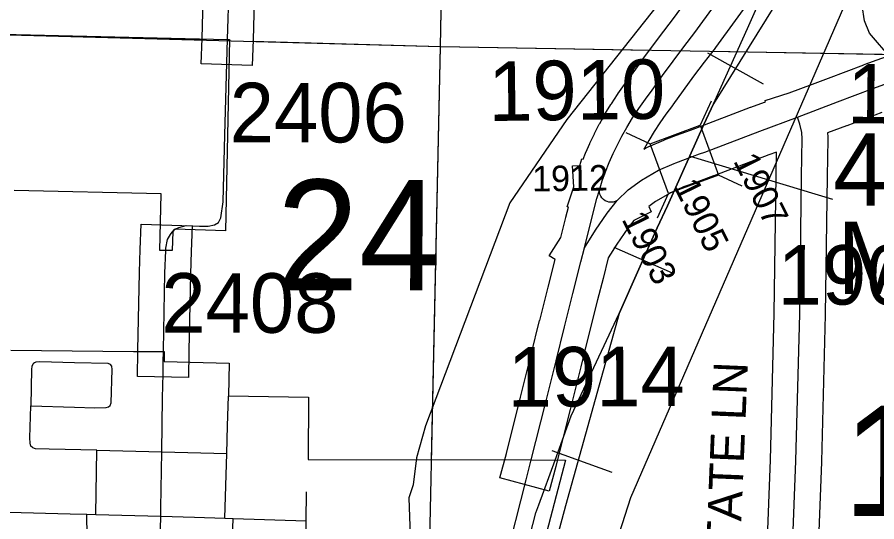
# Model space of a CAD drawing. Extents: x -132.8 to -73.3, y -60 to -26.
# Drawn here: x -110.093 to -109.082, y -36.274 to -35.68 of the extents above; entities that cross this region are included whole.
import ezdxf

# ---------------------------------------------------------------- set-up
doc = ezdxf.new("R2010")
doc.units = 0
for name, color, linetype in [('tdCoCityStreetMajor', 7, 'Continuous'), ('tdCoCityStreetMinor', 7, 'Continuous'), ('tdCoCorpBndry', 7, 'Continuous'), ('tdCoHydroRiver', 7, 'Continuous'), ('tdCoRRCL', 7, 'Continuous'), ('tdCoSecRdNmbr', 7, 'Continuous'), ('tdCoSecRdTxt', 7, 'Continuous'), ('tdCoSecRteBand', 7, 'Continuous'), ('tdCoSecRteCL', 7, 'Continuous'), ('tdCoSectLine', 7, 'Continuous'), ('tdCoSectLinePart', 7, 'Continuous'), ('tdCoSectNmbr', 7, 'Continuous'), ('tdCoStrucSec', 7, 'Continuous'), ('tdCoStrucSecCoName', 7, 'Continuous'), ('tdCoStrucSecFHWANum', 7, 'Continuous'), ('tdCoSurfAsphalt', 7, 'Continuous'), ('tdCoSurfConc', 7, 'Continuous'), ('tdCoSurfGravel', 7, 'Continuous'), ('tdCoTwpBndry', 7, 'Continuous'), ('tdCoTwpBndryShd', 7, 'Continuous')]:
    doc.layers.add(name, color=color, linetype=linetype)

msp = doc.modelspace()

# ---------------------------------------------------------------- linework, layer by layer
at = {"layer": 'tdCoCityStreetMajor'}
for points in [[(-109.9186, -35.9548), (-109.9185, -35.952), (-109.9163, -35.9419), (-109.9131, -35.936), (-109.911, -35.9334), (-109.9105, -35.9328), (-109.9087, -35.9306), (-109.9074, -35.9299), (-109.9033, -35.9278), (-109.8946, -35.9256), (-109.8788, -35.9261), (-109.8687, -35.9261), (-109.8611, -35.9246), (-109.8566, -35.9219), (-109.8537, -35.9163), (-109.8512, -35.8975), (-109.8492, -35.8188), (-109.8459, -35.7063)], [(-109.9283, -36.4232), (-109.9264, -36.3443), (-109.9245, -36.2675), (-109.9242, -36.2576), (-109.9232, -36.1917), (-109.9222, -36.1281), (-109.9217, -36.1), (-109.9215, -36.0854)], [(-109.5193, -36.3219), (-109.4946, -36.2245), (-109.4888, -36.2012)]]:
    msp.add_lwpolyline(points, dxfattribs=at)
at = {"layer": 'tdCoCityStreetMinor'}
for p, q in [((-109.9215, -36.0854), (-109.9213, -36.0737)), ((-110.0007, -36.2654), (-109.9996, -36.1898)), ((-109.8492, -36.2696), (-109.8469, -36.1936)), ((-109.7533, -36.2726), (-109.7531, -36.2385)), ((-110.0112, -36.2651), (-110.0007, -36.2654)), ((-109.8492, -36.2696), (-109.8394, -36.2699)), ((-109.8394, -36.2699), (-109.7533, -36.2726))]:
    msp.add_line(p, q, dxfattribs=at)
for points in [[(-110.0771, -36.1375), (-110.0258, -36.1391), (-110.002, -36.1398), (-109.9885, -36.1395), (-109.9858, -36.1388), (-109.9838, -36.1371), (-109.9828, -36.1339), (-109.9817, -36.0947), (-109.9819, -36.091), (-109.9833, -36.0889), (-109.9861, -36.0877), (-110.0258, -36.0868), (-110.0666, -36.0858), (-110.0713, -36.0861), (-110.0729, -36.0868), (-110.0739, -36.0876), (-110.0742, -36.0878), (-110.075, -36.0886), (-110.0759, -36.0911), (-110.0763, -36.0944), (-110.0771, -36.1375)], [(-109.8469, -36.1936), (-109.8459, -36.161), (-109.8449, -36.1263)], [(-109.9996, -36.1898), (-110.0557, -36.1884), (-110.0716, -36.1881), (-110.0747, -36.1871), (-110.0753, -36.1865), (-110.0771, -36.1849), (-110.0779, -36.1813), (-110.0782, -36.1753), (-110.0771, -36.1375)], [(-109.9996, -36.1898), (-109.9232, -36.1917), (-109.8469, -36.1936)], [(-110.1032, -36.2626), (-110.0308, -36.2646), (-110.0112, -36.2651)], [(-110.0124, -36.3426), (-110.011, -36.2911), (-110.0112, -36.2651)], [(-110.0007, -36.2654), (-109.9245, -36.2675), (-109.8846, -36.2686), (-109.8492, -36.2696)], [(-109.8409, -36.346), (-109.8399, -36.2927), (-109.8394, -36.2699)], [(-109.7547, -36.3478), (-109.7534, -36.2925), (-109.7533, -36.2726)]]:
    msp.add_lwpolyline(points, dxfattribs=at)
at = {"layer": 'tdCoCorpBndry'}
for points in [[(-110.343, -35.6949), (-109.8459, -35.7065), (-109.8434, -35.7066), (-109.8483, -35.9316), (-109.9074, -35.9299), (-109.9087, -35.9306), (-109.9102, -35.9325), (-109.9108, -35.9548), (-109.9253, -35.9548), (-109.924, -35.8881), (-110.0968, -35.8841)], [(-110.1005, -36.072), (-109.9563, -36.0738), (-109.9213, -36.0737), (-109.9202, -36.0737), (-109.9204, -36.0854), (-109.844, -36.0872), (-109.8449, -36.1258), (-109.7506, -36.1273), (-109.7509, -36.2005), (-109.4888, -36.2012), (-109.4484, -36.2013), (-109.5599, -36.6272)]]:
    msp.add_lwpolyline(points, dxfattribs=at)
at = {"layer": 'tdCoHydroRiver'}
for points in [[(-109.2744, -35.5874), (-109.2808, -35.5904), (-109.4468, -35.8009), (-109.5138, -35.8986), (-109.6132, -36.1612), (-109.6236, -36.1988), (-109.6275, -36.2303), (-109.6326, -36.2459), (-109.6308, -36.3012)], [(-109.0648, -35.7296), (-109.0909, -35.699), (-109.0968, -35.6847), (-109.1023, -35.6483), (-109.1206, -35.6226), (-109.1534, -35.6076)]]:
    msp.add_lwpolyline(points, dxfattribs=at)
at = {"layer": 'tdCoRRCL'}
for p, q in [((-109.2816, -35.7224), (-109.2161, -35.7588)), ((-109.3917, -35.9507), (-109.3231, -35.9812)), ((-109.4645, -36.1899), (-109.394, -36.2155))]:
    msp.add_line(p, q, dxfattribs=at)
for points in [[(-110.4313, -37.4189), (-110.0109, -36.9131), (-109.9834, -36.887), (-109.9547, -36.8752), (-109.905, -36.8449), (-109.6044, -36.6934), (-109.5402, -36.6509), (-109.4934, -36.6111), (-109.4588, -36.5552), (-109.4299, -36.4756), (-109.4148, -36.3797), (-109.3718, -36.2452), (-109.1084, -35.6384), (-108.8285, -35.0085), (-108.7511, -34.8228), (-108.7224, -34.6879), (-108.6797, -34.1353), (-108.6719, -33.9573), (-108.6685, -33.8264), (-108.6429, -33.6299), (-108.6126, -33.4951), (-108.5831, -33.3168)], [(-109.0378, -35.257), (-109.1031, -35.4853), (-109.1178, -35.5255), (-109.1396, -35.5651), (-109.2743, -35.7824), (-109.2859, -35.8066), (-109.3284, -35.9021), (-109.3406, -35.9281), (-109.3853, -36.0289), (-109.4487, -36.2551), (-109.4828, -36.3833)], [(-109.514, -36.382), (-109.4835, -36.2635), (-109.4799, -36.2538), (-109.4608, -36.2013), (-109.4419, -36.1493), (-109.3853, -36.0289), (-109.3406, -35.9281), (-109.3284, -35.9021), (-109.2859, -35.8066), (-109.2743, -35.7824), (-109.2346, -35.6937), (-109.2189, -35.6579), (-109.184, -35.5813), (-109.1659, -35.5408), (-109.137, -35.477), (-109.1153, -35.4302), (-109.0943, -35.3822), (-109.0715, -35.3322)]]:
    msp.add_lwpolyline(points, dxfattribs=at)
at = {"layer": 'tdCoSecRteBand'}
for points in [[(-109.2115, -36.3038), (-109.2075, -36.2012), (-109.2031, -36.0289), (-109.2009, -35.8668), (-109.2009, -35.8668), (-109.2009, -35.8667), (-109.2004, -35.839), (-109.2096, -35.8424), (-109.2741, -35.867), (-109.2743, -35.8671), (-109.2744, -35.8671), (-109.2807, -35.8695), (-109.2971, -35.8756), (-109.3084, -35.8797), (-109.3096, -35.8801), (-109.3256, -35.8872), (-109.3425, -35.8971), (-109.3507, -35.9031), (-109.3476, -35.9092), (-109.3683, -35.9197), (-109.3752, -35.9286), (-109.388, -35.9475), (-109.3982, -35.9636), (-109.4042, -35.9879), (-109.4044, -35.9879), (-109.4108, -36.0129), (-109.4207, -36.0517), (-109.4305, -36.0916), (-109.4305, -36.0916), (-109.4305, -36.0917), (-109.4431, -36.142), (-109.4597, -36.2085), (-109.4598, -36.2087), (-109.4599, -36.209), (-109.4599, -36.209), (-109.4677, -36.238), (-109.5256, -36.2223), (-109.5179, -36.1936), (-109.5013, -36.1274), (-109.4887, -36.0772), (-109.4789, -36.0373), (-109.4789, -36.0372), (-109.4788, -36.0371), (-109.469, -35.9981), (-109.469, -35.9981), (-109.4689, -35.998), (-109.4605, -35.9654), (-109.4676, -35.9609), (-109.4541, -35.9397), (-109.4483, -35.916), (-109.4483, -35.9158), (-109.4482, -35.9156), (-109.4451, -35.9037), (-109.4464, -35.9033), (-109.4389, -35.8799), (-109.4401, -35.8554), (-109.4317, -35.855), (-109.4293, -35.8468), (-109.4277, -35.8473), (-109.4249, -35.8403), (-109.4248, -35.8398), (-109.4246, -35.8394), (-109.4199, -35.8288), (-109.4197, -35.8284), (-109.4195, -35.8279), (-109.4146, -35.8175), (-109.4143, -35.817), (-109.4141, -35.8166), (-109.4088, -35.8064), (-109.4086, -35.8059), (-109.4083, -35.8055), (-109.4027, -35.7955), (-109.4024, -35.795), (-109.4021, -35.7945), (-109.3951, -35.7832), (-109.3949, -35.7828), (-109.3946, -35.7824), (-109.3873, -35.7713), (-109.3871, -35.7709), (-109.3868, -35.7705), (-109.3792, -35.7597), (-109.3789, -35.7593), (-109.3787, -35.7589), (-109.3709, -35.7486), (-109.3589, -35.7317), (-109.3588, -35.7315), (-109.3587, -35.7314), (-109.3462, -35.7143), (-109.3461, -35.7141), (-109.346, -35.714), (-109.3333, -35.6971), (-109.3332, -35.6969), (-109.333, -35.6968), (-109.3204, -35.6805), (-109.2775, -35.6212)], [(-109.8141, -35.6456), (-109.8159, -35.7072), (-109.8168, -35.7372), (-109.8768, -35.7354), (-109.8759, -35.7054), (-109.8741, -35.6442)], [(-109.2291, -35.6566), (-109.2721, -35.716), (-109.2724, -35.7165), (-109.2727, -35.7169), (-109.2855, -35.7334), (-109.2979, -35.7499), (-109.3101, -35.7666), (-109.3222, -35.7836), (-109.3224, -35.784), (-109.3227, -35.7843), (-109.3304, -35.7945), (-109.3375, -35.8046), (-109.3443, -35.815), (-109.3507, -35.8254), (-109.3558, -35.8345), (-109.3564, -35.8357)], [(-109.3564, -35.8357), (-109.3545, -35.8346), (-109.353, -35.8337), (-109.3514, -35.833), (-109.3329, -35.8249), (-109.3321, -35.8245), (-109.3312, -35.8242), (-109.3292, -35.8234), (-109.318, -35.8193), (-109.3015, -35.8132), (-109.2954, -35.8109), (-109.2309, -35.7863), (-109.2308, -35.7863), (-109.2307, -35.7862), (-109.2144, -35.7802), (-109.2132, -35.7797), (-109.2136, -35.7785), (-109.1857, -35.7694), (-109.1582, -35.7592), (-109.1391, -35.752), (-109.0977, -35.7363), (-109.0975, -35.7361), (-109.0972, -35.736), (-109.0614, -35.7232)], [(-109.0766, -35.7924), (-109.1178, -35.8081), (-109.1179, -35.8081), (-109.118, -35.8082), (-109.1405, -35.8166), (-109.1402, -35.8213), (-109.1401, -35.8226), (-109.1402, -35.8238), (-109.1409, -35.8677), (-109.1431, -36.0299), (-109.1431, -36.0301), (-109.1431, -36.0303), (-109.1476, -36.2029), (-109.1476, -36.2031), (-109.1476, -36.2033), (-109.1515, -36.3058)], [(-109.8918, -36.1042), (-109.9518, -36.1031), (-109.9512, -36.0731), (-109.9512, -36.0719), (-109.9495, -35.9808), (-109.9495, -35.9806), (-109.9495, -35.9803), (-109.9486, -35.9538), (-109.9476, -35.9238), (-109.8876, -35.9258), (-109.8887, -35.9558), (-109.8895, -35.9821), (-109.8912, -36.073), (-109.8913, -36.0742), (-109.8918, -36.1042)]]:
    msp.add_lwpolyline(points, dxfattribs=at)
at = {"layer": 'tdCoSecRteCL'}
for points in [[(-109.8459, -35.7063), (-109.8441, -35.6447), (-109.8436, -35.574), (-109.8433, -35.5579), (-109.8416, -35.5476), (-109.8379, -35.538), (-109.8253, -35.5249), (-109.7812, -35.4815), (-109.7541, -35.4568), (-109.7457, -35.4479), (-109.7415, -35.441), (-109.74, -35.4344), (-109.7385, -35.4151), (-109.7383, -35.3495), (-109.7375, -35.2489), (-109.7363, -35.2354)], [(-109.4087, -35.8839), (-109.4052, -35.8729), (-109.4013, -35.8621), (-109.3971, -35.8514), (-109.3925, -35.8408), (-109.3875, -35.8304), (-109.3822, -35.8202), (-109.3765, -35.8102), (-109.3696, -35.7989), (-109.3623, -35.7878), (-109.3546, -35.7769), (-109.3467, -35.7663), (-109.3345, -35.7491), (-109.322, -35.732), (-109.3093, -35.7151), (-109.2964, -35.6985), (-109.2532, -35.6388)], [(-109.1758, -35.7978), (-109.1285, -35.7801), (-109.087, -35.7643), (-109.0513, -35.7515), (-109.0266, -35.7443), (-109.0067, -35.7394), (-108.9899, -35.7357), (-108.9571, -35.7303), (-108.9305, -35.7273), (-108.8863, -35.7256), (-108.8439, -35.7264)], [(-109.3879, -35.896), (-109.3748, -35.8836), (-109.3591, -35.8721), (-109.3393, -35.8605), (-109.3208, -35.8523), (-109.3188, -35.8516), (-109.3076, -35.8474), (-109.2911, -35.8413), (-109.2848, -35.839), (-109.2202, -35.8143), (-109.1758, -35.7978)], [(-109.2268, -36.7153), (-109.2133, -36.7059), (-109.2017, -36.6966), (-109.1936, -36.6872), (-109.1879, -36.6781), (-109.1845, -36.6687), (-109.1813, -36.6534), (-109.1805, -36.611), (-109.1798, -36.5558), (-109.1795, -36.4608), (-109.1808, -36.4379), (-109.1825, -36.4024), (-109.1827, -36.3636), (-109.1815, -36.305), (-109.1776, -36.2021), (-109.1731, -36.0295), (-109.1709, -35.8672), (-109.1702, -35.8233), (-109.1707, -35.8159), (-109.1731, -35.8061), (-109.1758, -35.7978)], [(-109.4262, -35.9516), (-109.4192, -35.9231), (-109.4115, -35.8938), (-109.4087, -35.8839)], [(-109.3879, -35.896), (-109.3901, -35.8971), (-109.3925, -35.8978), (-109.3949, -35.898), (-109.3974, -35.8979), (-109.3997, -35.8972), (-109.402, -35.8962), (-109.404, -35.8948), (-109.4057, -35.893), (-109.4071, -35.891), (-109.408, -35.8887), (-109.4086, -35.8863), (-109.4087, -35.8839)], [(-109.4262, -35.9516), (-109.4131, -35.931), (-109.3995, -35.911), (-109.3879, -35.896)], [(-109.4888, -36.2012), (-109.4888, -36.2012), (-109.4722, -36.1347), (-109.4596, -36.0844), (-109.4498, -36.0445), (-109.4399, -36.0055), (-109.4303, -35.9683), (-109.4262, -35.9516)], [(-109.9213, -36.0737), (-109.9212, -36.0725), (-109.9195, -35.9814), (-109.9186, -35.9548)]]:
    msp.add_lwpolyline(points, dxfattribs=at)
at = {"layer": 'tdCoSectLine'}
for points in [[(-109.5953, -35.7147), (-109.5766, -34.7171)], [(-110.5953, -35.6878), (-109.5953, -35.7147)], [(-109.617, -36.713), (-109.5953, -35.7147)], [(-109.5953, -35.7147), (-108.6699, -35.731)]]:
    msp.add_lwpolyline(points, dxfattribs=at)
at = {"layer": 'tdCoSectLinePart'}
for points in [[(-109.5953, -35.7147), (-109.5864, -35.24)], [(-110.3135, -35.6954), (-109.8762, -35.7071)], [(-109.8168, -35.7087), (-109.5953, -35.7147)], [(-109.6059, -36.2009), (-109.5953, -35.7147)], [(-109.5953, -35.7147), (-109.3494, -35.719)], [(-109.2759, -35.7203), (-109.0641, -35.7241)]]:
    msp.add_lwpolyline(points, dxfattribs=at)
at = {"layer": 'tdCoStrucSec'}
for points in [[(-109.2772, -35.7791), (-109.2903, -35.8075), (-109.2686, -35.8662)], [(-109.3774, -35.8162), (-109.349, -35.8292), (-109.2903, -35.8075)], [(-109.3403, -35.9163), (-109.3273, -35.8879), (-109.349, -35.8292)], [(-109.2408, -35.879), (-109.2686, -35.8662), (-109.3273, -35.8879)]]:
    msp.add_lwpolyline(points, dxfattribs=at)
at = {"layer": 'tdCoStrucSecFHWANum'}
msp.add_line((-109.134, -35.8948), (-109.3015, -35.8442), dxfattribs=at)
at = {"layer": 'tdCoSurfAsphalt'}
for points in [[(-109.3879, -35.896), (-109.3748, -35.8836), (-109.3591, -35.8721), (-109.3393, -35.8605), (-109.3208, -35.8523), (-109.3188, -35.8516), (-109.3076, -35.8474), (-109.2911, -35.8413), (-109.2848, -35.839), (-109.2202, -35.8143), (-109.1758, -35.7978), (-109.1285, -35.7801), (-109.087, -35.7643), (-109.0513, -35.7515)], [(-109.3879, -35.896), (-109.3901, -35.8971), (-109.3925, -35.8978), (-109.3949, -35.898), (-109.3974, -35.8979), (-109.3997, -35.8972), (-109.402, -35.8962), (-109.404, -35.8948), (-109.4057, -35.893), (-109.4071, -35.891), (-109.408, -35.8887), (-109.4086, -35.8863), (-109.4087, -35.8839)], [(-109.4888, -36.2012), (-109.4888, -36.2012), (-109.4722, -36.1347), (-109.4596, -36.0844), (-109.4498, -36.0445), (-109.4399, -36.0055), (-109.4303, -35.9683), (-109.4262, -35.9516), (-109.4131, -35.931), (-109.3995, -35.911), (-109.3879, -35.896)]]:
    msp.add_lwpolyline(points, dxfattribs=at)
at = {"layer": 'tdCoSurfConc'}
for points in [[(-109.4262, -35.9516), (-109.4192, -35.9231), (-109.4115, -35.8938), (-109.4087, -35.8839), (-109.4052, -35.8729), (-109.4013, -35.8621), (-109.3971, -35.8514), (-109.3925, -35.8408), (-109.3875, -35.8304), (-109.3822, -35.8202), (-109.3765, -35.8102), (-109.3696, -35.7989), (-109.3623, -35.7878), (-109.3546, -35.7769), (-109.3467, -35.7663), (-109.3345, -35.7491), (-109.322, -35.732), (-109.3093, -35.7151), (-109.2964, -35.6985), (-109.2532, -35.6388)], [(-109.9213, -36.0737), (-109.9212, -36.0725), (-109.9195, -35.9814), (-109.9186, -35.9548)]]:
    msp.add_lwpolyline(points, dxfattribs=at)
at = {"layer": 'tdCoSurfGravel'}
for points in [[(-109.8459, -35.7063), (-109.8441, -35.6447), (-109.8436, -35.574), (-109.8433, -35.5579), (-109.8416, -35.5476), (-109.8379, -35.538), (-109.8253, -35.5249), (-109.7812, -35.4815), (-109.7541, -35.4568), (-109.7457, -35.4479), (-109.7415, -35.441), (-109.74, -35.4344), (-109.7385, -35.4151), (-109.7383, -35.3495), (-109.7375, -35.2489), (-109.7363, -35.2354)], [(-109.2268, -36.7153), (-109.2133, -36.7059), (-109.2017, -36.6966), (-109.1936, -36.6872), (-109.1879, -36.6781), (-109.1845, -36.6687), (-109.1813, -36.6534), (-109.1805, -36.611), (-109.1798, -36.5558), (-109.1795, -36.4608), (-109.1808, -36.4379), (-109.1825, -36.4024), (-109.1827, -36.3636), (-109.1815, -36.305), (-109.1776, -36.2021), (-109.1731, -36.0295), (-109.1709, -35.8672), (-109.1702, -35.8233), (-109.1707, -35.8159), (-109.1731, -35.8061), (-109.1758, -35.7978)]]:
    msp.add_lwpolyline(points, dxfattribs=at)
at = {"layer": 'tdCoTwpBndry'}
msp.add_lwpolyline([(-109.6059, -36.2009), (-109.5953, -35.7147), (-109.5864, -35.24)], dxfattribs=at)
at = {"layer": 'tdCoTwpBndryShd'}
msp.add_lwpolyline([(-109.7537, -41.7024), (-109.722, -40.7026), (-109.6938, -39.7054), (-109.6688, -38.7038), (-109.6375, -37.7067), (-109.617, -36.713), (-109.5953, -35.7147), (-109.5766, -34.7171), (-109.5568, -33.7185), (-109.5289, -32.724)], dxfattribs=at)

# ---------------------------------------------------------------- texts
at = {"layer": 'tdCoSecRdNmbr'}
for s, height, rotation, p in [('1910', 0.07, 0.7957, (-109.539, -35.8026)), ('1909', 0.07, 359.4174, (-109.1175, -35.805)), ('2406', 0.07, 359.9174, (-109.8434, -35.8275)), ('1907', 0.03, 296.4767, (-109.2517, -35.8493)), ('1912', 0.03, 0.7957, (-109.4876, -35.8854)), ('1905', 0.03, 296.4767, (-109.3218, -35.8795)), ('1903', 0.03, 296.4767, (-109.3829, -35.9179)), ('1904', 0.07, 359.9179, (-109.199, -36.0184)), ('2408', 0.07, 359.9173, (-109.9238, -36.0514)), ('1914', 0.07, 0.1985, (-109.5164, -36.1385))]:
    msp.add_text(s, height=height, rotation=rotation, dxfattribs=at).set_placement(p)
at = {"layer": 'tdCoSecRdTxt'}
msp.add_text('STATE LN', height=0.04, rotation=87.6299, dxfattribs=at).set_placement((-109.2446, -36.342))
at = {"layer": 'tdCoSectNmbr'}
for s, rotation, p in [('24', 359.9171, (-109.7882, -36.0015)), ('19', 359.9179, (-109.1223, -36.2671))]:
    msp.add_text(s, height=0.13, rotation=rotation, dxfattribs=at).set_placement(p)
at = {"layer": 'tdCoStrucSecCoName'}
msp.add_text('MI-25', height=0.085, dxfattribs=at).set_placement((-109.1292, -36.006))
at = {"layer": 'tdCoStrucSecFHWANum'}
msp.add_text('43580', height=0.085, dxfattribs=at).set_placement((-109.1337, -35.902))

doc.saveas('drawing.dxf')
